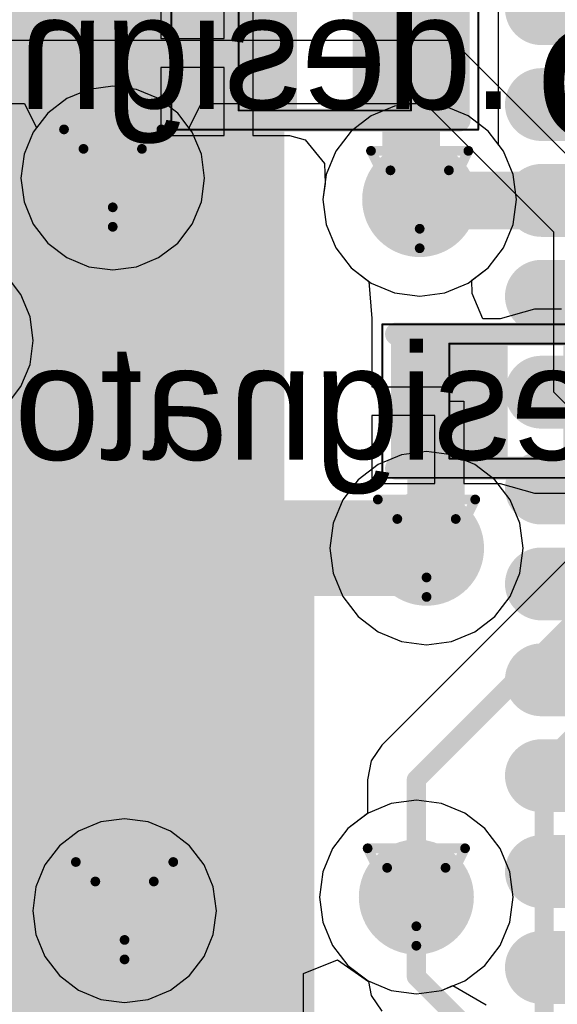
# Model space of a CAD drawing. Header units: millimetres. Extents: x 138 to 555, y 26 to 334.
# Tile 350 of 656: x 182.91 to 185.72, y 267.34 to 272.47. Entities that reach past the tile are written whole.
import ezdxf

# ---------------------------------------------------------------- set-up
doc = ezdxf.new("R2010")
doc.units = ezdxf.units.MM
for name, color, linetype in [('BottomLayer', 5, 'Continuous'), ('BottomOverlay', 54, 'Continuous'), ('BottomPaste', 16, 'Continuous'), ('BottomSolder', 6, 'Continuous'), ('DrillDrawing', 1, 'Continuous'), ('Mechanical21', 56, 'Continuous'), ('Mechanical30', 56, 'Continuous'), ('MidLayer1', 16, 'Continuous'), ('MidLayer2', 76, 'Continuous'), ('MidLayer3', 90, 'Continuous'), ('MidLayer4', 156, 'Continuous'), ('MultiLayer', 9, 'Continuous'), ('TopLayer', 1, 'Continuous'), ('TopPaste', 8, 'Continuous'), ('TopSolder', 216, 'Continuous'), ('ViaHoleLayer', 16, 'Continuous')]:
    doc.layers.add(name, color=color, linetype=linetype)

# ---------------------------------------------------------------- blocks, each defined once
blk = doc.blocks.new('ICC_QFN64_EPAD_9X9_P050_510')
at = {"layer": 'TopLayer', "const_width": 0.28}
for points in [[(-2.75, 4.66), (-2.75, 4.14)], [(-2.25, 4.66), (-2.25, 4.14)], [(-1.75, 4.66), (-1.75, 4.14)], [(-1.25, 4.66), (-1.25, 4.14)], [(-0.75, 4.66), (-0.75, 4.14)], [(-0.25, 4.66), (-0.25, 4.14)], [(0.25, 4.66), (0.25, 4.14)], [(0.75, 4.66), (0.75, 4.14)], [(1.25, 4.66), (1.25, 4.14)], [(1.75, 4.66), (1.75, 4.14)], [(2.25, 4.66), (2.25, 4.14)]]:
    blk.add_lwpolyline(points, dxfattribs=at)
at = {"layer": 'TopLayer', "const_width": 0.14}
for points in [[(-2.82, 4.14, 1), (-2.68, 4.14, 1)], [(-2.32, 4.14, 1), (-2.18, 4.14, 1)], [(-1.82, 4.14, 1), (-1.68, 4.14, 1)], [(-1.32, 4.14, 1), (-1.18, 4.14, 1)], [(-0.82, 4.14, 1), (-0.68, 4.14, 1)], [(-0.32, 4.14, 1), (-0.18, 4.14, 1)], [(0.18, 4.14, 1), (0.32, 4.14, 1)], [(0.68, 4.14, 1), (0.82, 4.14, 1)], [(1.18, 4.14, 1), (1.32, 4.14, 1)], [(1.68, 4.14, 1), (1.82, 4.14, 1)], [(2.18, 4.14, 1), (2.32, 4.14, 1)]]:
    blk.add_lwpolyline(points, format="xyb", close=True, dxfattribs=at)
at = {"layer": 'TopLayer'}
blk.add_solid([(-2.75, -2.75), (2.75, -2.75), (-2.75, 2.75), (2.75, 2.75)], dxfattribs=at)
at = {"layer": 'TopPaste', "const_width": 0.28}
for points in [[(-2.75, 4.66), (-2.75, 4.14)], [(-2.25, 4.66), (-2.25, 4.14)], [(-1.75, 4.66), (-1.75, 4.14)], [(-1.25, 4.66), (-1.25, 4.14)], [(-0.75, 4.66), (-0.75, 4.14)], [(-0.25, 4.66), (-0.25, 4.14)], [(0.25, 4.66), (0.25, 4.14)], [(0.75, 4.66), (0.75, 4.14)], [(1.25, 4.66), (1.25, 4.14)], [(1.75, 4.66), (1.75, 4.14)], [(2.25, 4.66), (2.25, 4.14)]]:
    blk.add_lwpolyline(points, dxfattribs=at)
at = {"layer": 'TopPaste', "const_width": 0.14}
for points in [[(-2.82, 4.14, 1), (-2.68, 4.14, 1)], [(-2.32, 4.14, 1), (-2.18, 4.14, 1)], [(-1.82, 4.14, 1), (-1.68, 4.14, 1)], [(-1.32, 4.14, 1), (-1.18, 4.14, 1)], [(-0.82, 4.14, 1), (-0.68, 4.14, 1)], [(-0.32, 4.14, 1), (-0.18, 4.14, 1)], [(0.18, 4.14, 1), (0.32, 4.14, 1)], [(0.68, 4.14, 1), (0.82, 4.14, 1)], [(1.18, 4.14, 1), (1.32, 4.14, 1)], [(1.68, 4.14, 1), (1.82, 4.14, 1)], [(2.18, 4.14, 1), (2.32, 4.14, 1)]]:
    blk.add_lwpolyline(points, format="xyb", close=True, dxfattribs=at)
at = {"layer": 'TopPaste'}
blk.add_solid([(-2.75, -2.75), (2.75, -2.75), (-2.75, 2.75), (2.75, 2.75)], dxfattribs=at)
at = {"layer": 'TopSolder', "const_width": 0.38}
for points in [[(-2.75, 4.66), (-2.75, 4.14)], [(-2.25, 4.66), (-2.25, 4.14)], [(-1.75, 4.66), (-1.75, 4.14)], [(-1.25, 4.66), (-1.25, 4.14)], [(-0.75, 4.66), (-0.75, 4.14)], [(-0.25, 4.66), (-0.25, 4.14)], [(0.25, 4.66), (0.25, 4.14)], [(0.75, 4.66), (0.75, 4.14)], [(1.25, 4.66), (1.25, 4.14)], [(1.75, 4.66), (1.75, 4.14)], [(2.25, 4.66), (2.25, 4.14)]]:
    blk.add_lwpolyline(points, dxfattribs=at)
at = {"layer": 'TopSolder', "const_width": 0.19}
for points in [[(-2.845, 4.14, 1), (-2.655, 4.14, 1)], [(-2.345, 4.14, 1), (-2.155, 4.14, 1)], [(-1.845, 4.14, 1), (-1.655, 4.14, 1)], [(-1.345, 4.14, 1), (-1.155, 4.14, 1)], [(-0.845, 4.14, 1), (-0.655, 4.14, 1)], [(-0.345, 4.14, 1), (-0.155, 4.14, 1)], [(0.155, 4.14, 1), (0.345, 4.14, 1)], [(0.655, 4.14, 1), (0.845, 4.14, 1)], [(1.155, 4.14, 1), (1.345, 4.14, 1)], [(1.655, 4.14, 1), (1.845, 4.14, 1)], [(2.155, 4.14, 1), (2.345, 4.14, 1)]]:
    blk.add_lwpolyline(points, format="xyb", close=True, dxfattribs=at)
at = {"layer": 'TopSolder'}
blk.add_solid([(-2.8, -2.8), (2.8, -2.8), (-2.8, 2.8), (2.8, 2.8)], dxfattribs=at)
blk = doc.blocks.new('C0402_B_887')
at = {"layer": 'BottomLayer'}
for points in [[(-0.705, 0.28), (-0.705, -0.28), (-0.195, 0.28), (-0.195, -0.28)], [(0.195, 0.28), (0.195, -0.28), (0.705, 0.28), (0.705, -0.28)]]:
    blk.add_solid(points, dxfattribs=at)
at = {"layer": 'BottomOverlay', "const_width": 0.12}
for points in [[(-0.725, 0.35), (0.725, 0.35)], [(-0.725, -0.35), (0.7, -0.35)]]:
    blk.add_lwpolyline(points, dxfattribs=at)
at = {"layer": 'BottomOverlay', "const_width": 0.06}
for points in [[(-0.755, 0.35, 1), (-0.695, 0.35, 1)], [(0.695, 0.35, 1), (0.755, 0.35, 1)], [(-0.755, -0.35, 1), (-0.695, -0.35, 1)], [(0.67, -0.35, 1), (0.73, -0.35, 1)]]:
    blk.add_lwpolyline(points, format="xyb", close=True, dxfattribs=at)
at = {"layer": 'BottomPaste'}
for points in [[(-0.705, 0.28), (-0.705, -0.28), (-0.195, 0.28), (-0.195, -0.28)], [(0.195, 0.28), (0.195, -0.28), (0.705, 0.28), (0.705, -0.28)]]:
    blk.add_solid(points, dxfattribs=at)
at = {"layer": 'BottomSolder'}
for points in [[(-0.755, 0.33), (-0.755, -0.33), (-0.145, 0.33), (-0.145, -0.33)], [(0.145, 0.33), (0.145, -0.33), (0.755, 0.33), (0.755, -0.33)]]:
    blk.add_solid(points, dxfattribs=at)
at = {"layer": 'Mechanical21', "const_width": 0.01}
for points in [[(-0.8, 0.4), (0.8, 0.4)], [(-0.8, -0.4), (-0.8, 0.4)], [(0.8, -0.4), (0.8, 0.4)], [(-0.8, -0.4), (0.8, -0.4)]]:
    blk.add_lwpolyline(points, dxfattribs=at)
at = {"layer": 'Mechanical21', "const_width": 0.005}
for points in [[(-0.8025, 0.4, 1), (-0.7975, 0.4, 1)], [(-0.8025, 0.4, 1), (-0.7975, 0.4, 1)], [(0.7975, 0.4, 1), (0.8025, 0.4, 1)], [(0.7975, 0.4, 1), (0.8025, 0.4, 1)], [(-0.8025, -0.4, 1), (-0.7975, -0.4, 1)], [(-0.8025, -0.4, 1), (-0.7975, -0.4, 1)], [(0.7975, -0.4, 1), (0.8025, -0.4, 1)], [(0.7975, -0.4, 1), (0.8025, -0.4, 1)]]:
    blk.add_lwpolyline(points, format="xyb", close=True, dxfattribs=at)
at = {"layer": 'Mechanical30', "const_width": 0.01}
for points in [[(-0.45, -0.3), (-0.45, 0.3)], [(-0.45, 0.3), (0.45, 0.3)], [(0.45, -0.3), (0.45, 0.3)], [(-0.45, -0.3), (0.45, -0.3)]]:
    blk.add_lwpolyline(points, dxfattribs=at)
at = {"layer": 'Mechanical30', "const_width": 0.005}
for points in [[(-0.4525, 0.3, 1), (-0.4475, 0.3, 1)], [(-0.4525, 0.3, 1), (-0.4475, 0.3, 1)], [(0.4475, 0.3, 1), (0.4525, 0.3, 1)], [(0.4475, 0.3, 1), (0.4525, 0.3, 1)], [(-0.4525, -0.3, 1), (-0.4475, -0.3, 1)], [(-0.4525, -0.3, 1), (-0.4475, -0.3, 1)], [(0.4475, -0.3, 1), (0.4525, -0.3, 1)], [(0.4475, -0.3, 1), (0.4525, -0.3, 1)]]:
    blk.add_lwpolyline(points, format="xyb", close=True, dxfattribs=at)
blk = doc.blocks.new('C0402_B_895')
at = {"layer": 'BottomLayer'}
for points in [[(-0.705, 0.28), (-0.705, -0.28), (-0.195, 0.28), (-0.195, -0.28)], [(0.195, 0.28), (0.195, -0.28), (0.705, 0.28), (0.705, -0.28)]]:
    blk.add_solid(points, dxfattribs=at)
at = {"layer": 'BottomOverlay', "const_width": 0.12}
for points in [[(-0.725, 0.35), (0.725, 0.35)], [(-0.725, -0.35), (0.7, -0.35)]]:
    blk.add_lwpolyline(points, dxfattribs=at)
at = {"layer": 'BottomOverlay', "const_width": 0.06}
for points in [[(-0.755, 0.35, 1), (-0.695, 0.35, 1)], [(0.695, 0.35, 1), (0.755, 0.35, 1)], [(-0.755, -0.35, 1), (-0.695, -0.35, 1)], [(0.67, -0.35, 1), (0.73, -0.35, 1)]]:
    blk.add_lwpolyline(points, format="xyb", close=True, dxfattribs=at)
at = {"layer": 'BottomPaste'}
for points in [[(-0.705, 0.28), (-0.705, -0.28), (-0.195, 0.28), (-0.195, -0.28)], [(0.195, 0.28), (0.195, -0.28), (0.705, 0.28), (0.705, -0.28)]]:
    blk.add_solid(points, dxfattribs=at)
at = {"layer": 'BottomSolder'}
for points in [[(-0.755, 0.33), (-0.755, -0.33), (-0.145, 0.33), (-0.145, -0.33)], [(0.145, 0.33), (0.145, -0.33), (0.755, 0.33), (0.755, -0.33)]]:
    blk.add_solid(points, dxfattribs=at)
at = {"layer": 'Mechanical21', "const_width": 0.01}
for points in [[(-0.8, 0.4), (0.8, 0.4)], [(-0.8, -0.4), (-0.8, 0.4)], [(0.8, -0.4), (0.8, 0.4)], [(-0.8, -0.4), (0.8, -0.4)]]:
    blk.add_lwpolyline(points, dxfattribs=at)
at = {"layer": 'Mechanical21', "const_width": 0.005}
for points in [[(-0.8025, 0.4, 1), (-0.7975, 0.4, 1)], [(-0.8025, 0.4, 1), (-0.7975, 0.4, 1)], [(0.7975, 0.4, 1), (0.8025, 0.4, 1)], [(0.7975, 0.4, 1), (0.8025, 0.4, 1)], [(-0.8025, -0.4, 1), (-0.7975, -0.4, 1)], [(-0.8025, -0.4, 1), (-0.7975, -0.4, 1)], [(0.7975, -0.4, 1), (0.8025, -0.4, 1)], [(0.7975, -0.4, 1), (0.8025, -0.4, 1)]]:
    blk.add_lwpolyline(points, format="xyb", close=True, dxfattribs=at)
at = {"layer": 'Mechanical30', "const_width": 0.01}
for points in [[(-0.45, -0.3), (-0.45, 0.3)], [(-0.45, 0.3), (0.45, 0.3)], [(0.45, -0.3), (0.45, 0.3)], [(-0.45, -0.3), (0.45, -0.3)]]:
    blk.add_lwpolyline(points, dxfattribs=at)
at = {"layer": 'Mechanical30', "const_width": 0.005}
for points in [[(-0.4525, 0.3, 1), (-0.4475, 0.3, 1)], [(-0.4525, 0.3, 1), (-0.4475, 0.3, 1)], [(0.4475, 0.3, 1), (0.4525, 0.3, 1)], [(0.4475, 0.3, 1), (0.4525, 0.3, 1)], [(-0.4525, -0.3, 1), (-0.4475, -0.3, 1)], [(-0.4525, -0.3, 1), (-0.4475, -0.3, 1)], [(0.4475, -0.3, 1), (0.4525, -0.3, 1)], [(0.4475, -0.3, 1), (0.4525, -0.3, 1)]]:
    blk.add_lwpolyline(points, format="xyb", close=True, dxfattribs=at)

msp = doc.modelspace()

# ---------------------------------------------------------------- linework, layer by layer
at = {"layer": 'BottomLayer'}
for p, q in [((185.4109, 271.8235), (185.4109, 272.7814)), ((183.6509, 272.7314), (183.6509, 272.3764)), ((183.9809, 272.3764), (183.9809, 272.7314)), ((184.1309, 272.7314), (184.1309, 272.3014)), ((183.6509, 272.3764), (183.9809, 272.3764)), ((184.1309, 272.3014), (184.1309, 271.8714)), ((183.9809, 272.2264), (183.6509, 272.2264)), ((183.6509, 272.2264), (183.6509, 271.8714)), ((183.9809, 271.8714), (183.9809, 272.2264)), ((183.6509, 271.8714), (183.9809, 271.8714)), ((184.1309, 271.8714), (184.3216, 271.8714)), ((184.3216, 271.8714), (184.4036, 271.8485)), ((184.4036, 271.8485), (184.504, 271.7258)), ((185.4373, 271.789), (185.4109, 271.8235)), ((185.4877, 271.6674), (185.4373, 271.789)), ((184.504, 271.7258), (184.5074, 271.6214)), ((185.5049, 271.5369), (185.4877, 271.6674)), ((184.5074, 271.6214), (184.4962, 271.5369)), ((184.4962, 271.5369), (184.5134, 271.4063)), ((185.4877, 271.4063), (185.5049, 271.5369)), ((184.5134, 271.4063), (184.5638, 271.2847)), ((185.4373, 271.2847), (185.4877, 271.4063)), ((184.5638, 271.2847), (184.6439, 271.1803)), ((185.3572, 271.1803), (185.4373, 271.2847)), ((184.6439, 271.1803), (184.7359, 271.1097)), ((185.273, 271.1157), (185.3572, 271.1803)), ((184.7359, 271.1097), (184.7502, 270.9167)), ((185.2748, 271.047), (185.273, 271.1157)), ((185.3296, 270.9157), (185.2748, 271.047)), ((185.6002, 270.9657), (185.4209, 270.9157)), ((185.7395, 270.9657), (185.6002, 270.9657)), ((184.7502, 270.9167), (184.7502, 270.9085)), ((184.7502, 270.9085), (184.7502, 270.8829)), ((185.4209, 270.9157), (185.3296, 270.9157)), ((184.7502, 270.8829), (184.7502, 270.5607)), ((184.7502, 270.5607), (185.1552, 270.5607)), ((185.1552, 270.5607), (185.1552, 270.4857)), ((185.1552, 270.4857), (185.2302, 270.4857)), ((185.2302, 270.4857), (185.2302, 270.0557)), ((185.0802, 270.4107), (184.7502, 270.4107)), ((184.7502, 270.4107), (184.7502, 270.0557)), ((185.0802, 270.0557), (185.0802, 270.4107)), ((184.7502, 270.0557), (185.0802, 270.0557)), ((185.2302, 270.0557), (185.4209, 270.0557)), ((185.4209, 270.0557), (185.6002, 270.0057)), ((185.6002, 270.0057), (185.8556, 270.0057)), ((185.9321, 269.8209), (184.803, 268.6918)), ((184.803, 268.6918), (184.7477, 268.6091)), ((184.7477, 268.6091), (184.7283, 268.5115)), ((184.7283, 268.5115), (184.7283, 268.3344)), ((184.7283, 268.3344), (184.6266, 268.2563)), ((184.6266, 268.2563), (184.5465, 268.1519)), ((184.5465, 268.1519), (184.4961, 268.0303)), ((184.4961, 268.0303), (184.4789, 267.8997)), ((184.4789, 267.8997), (184.4961, 267.7692)), ((184.4961, 267.7692), (184.5465, 267.6476)), ((184.5465, 267.6476), (184.6266, 267.5431)), ((184.6266, 267.5431), (184.7311, 267.463)), ((184.7311, 267.463), (184.8527, 267.4126)), ((185.1138, 267.4126), (185.1739, 267.4375)), ((185.1739, 267.4375), (185.3481, 267.3381)), ((184.8527, 267.4126), (184.9832, 267.3954)), ((184.9832, 267.3954), (185.1138, 267.4126))]:
    msp.add_line(p, q, dxfattribs=at)
for points, const_width in [([(183.3709, 273.0183), (184.0718, 272.3173)], 0.3), ([(184.0559, 272.3014), (184.0718, 272.3173)], 0.3), ([(184.9559, 271.5815), (184.9559, 272.3014)], 0.3), ([(184.9559, 271.5815), (185.0006, 271.5369)], 0.3), ([(185.0854, 270.4158), (185.1553, 270.4857)], 0.3), ([(185.0854, 269.7677), (185.0854, 270.4158)], 0.3), ([(185.0364, 269.7187), (185.0854, 269.7677)], 0.3), ([(184.9832, 268.5115), (186.3441, 269.8724)], 0.1), ([(185.65, 268.583), (186.5969, 269.53)], 0.1), ([(185.65, 267.0869), (185.65, 268.583)], 0.1), ([(184.9832, 267.8997), (184.9832, 268.5115)], 0.1)]:
    msp.add_lwpolyline(points, dxfattribs=dict(at, const_width=const_width))
for points, const_width in [([(183.9809, 272.3014, 1), (184.1309, 272.3014, 1)], 0.15), ([(183.9968, 272.3173, 1), (184.1468, 272.3173, 1)], 0.15), ([(183.9968, 272.3173, 1), (184.1468, 272.3173, 1)], 0.15), ([(184.8809, 272.3014, 1), (185.0309, 272.3014, 1)], 0.15), ([(183.2621, 271.6488, 1), (183.5371, 271.6488, 1)], 0.275), ([(184.8506, 271.5369, 1), (185.1506, 271.5369, 1)], 0.3), ([(184.8809, 271.5815, 1), (185.0309, 271.5815, 1)], 0.15), ([(184.8809, 271.5815, 1), (185.0309, 271.5815, 1)], 0.15), ([(184.9256, 271.5369, 1), (185.0756, 271.5369, 1)], 0.15), ([(185.0803, 270.4857, 1), (185.2303, 270.4857, 1)], 0.15), ([(185.0104, 270.4158, 1), (185.1604, 270.4158, 1)], 0.15), ([(185.0104, 270.4158, 1), (185.1604, 270.4158, 1)], 0.15), ([(184.8864, 269.7187, 1), (185.1864, 269.7187, 1)], 0.3), ([(185.0104, 269.7677, 1), (185.1604, 269.7677, 1)], 0.15), ([(185.0104, 269.7677, 1), (185.1604, 269.7677, 1)], 0.15), ([(184.9614, 269.7187, 1), (185.1114, 269.7187, 1)], 0.15), ([(185.625, 268.583, 1), (185.675, 268.583, 1)], 0.05), ([(185.625, 268.583, 1), (185.675, 268.583, 1)], 0.05), ([(184.9582, 268.5115, 1), (185.0082, 268.5115, 1)], 0.05), ([(184.9582, 268.5115, 1), (185.0082, 268.5115, 1)], 0.05), ([(184.8332, 267.8997, 1), (185.1332, 267.8997, 1)], 0.3), ([(183.3238, 267.8283, 1), (183.5988, 267.8283, 1)], 0.275), ([(184.9582, 267.8997, 1), (185.0082, 267.8997, 1)], 0.05)]:
    msp.add_lwpolyline(points, format="xyb", close=True, dxfattribs=dict(at, const_width=const_width))
at = {"layer": 'DrillDrawing', "const_width": 0.0508}
for points in [[(183.1456, 271.9028), (183.6536, 271.9028)], [(183.1456, 271.9028), (183.3996, 271.3948)], [(183.3996, 271.3948), (183.6536, 271.9028)], [(183.2472, 271.8012), (183.552, 271.8012)], [(183.2472, 271.8012), (183.3996, 271.4964)], [(183.3996, 271.4964), (183.552, 271.8012)], [(184.7466, 271.7909), (185.2546, 271.7909)], [(184.7466, 271.7909), (185.0006, 271.2829)], [(185.0006, 271.2829), (185.2546, 271.7909)], [(184.8482, 271.6893), (185.153, 271.6893)], [(184.8482, 271.6893), (185.0006, 271.3845)], [(185.0006, 271.3845), (185.153, 271.6893)], [(184.7824, 269.9727), (185.2904, 269.9727)], [(184.7824, 269.9727), (185.0364, 269.4647)], [(185.0364, 269.4647), (185.2904, 269.9727)], [(184.884, 269.8711), (185.1888, 269.8711)], [(184.884, 269.8711), (185.0364, 269.5663)], [(185.0364, 269.5663), (185.1888, 269.8711)], [(184.7292, 268.1537), (185.2372, 268.1537)], [(184.7292, 268.1537), (184.9832, 267.6457)], [(184.9832, 267.6457), (185.2372, 268.1537)], [(183.2073, 268.0823), (183.7153, 268.0823)], [(183.2073, 268.0823), (183.4613, 267.5743)], [(183.4613, 267.5743), (183.7153, 268.0823)], [(184.8308, 268.0521), (185.1356, 268.0521)], [(184.8308, 268.0521), (184.9832, 267.7473)], [(184.9832, 267.7473), (185.1356, 268.0521)], [(183.3089, 267.9807), (183.6137, 267.9807)], [(183.3089, 267.9807), (183.4613, 267.6759)], [(183.4613, 267.6759), (183.6137, 267.9807)]]:
    msp.add_lwpolyline(points, dxfattribs=at)
at = {"layer": 'DrillDrawing', "const_width": 0.0254}
for points in [[(183.1329, 271.9028, 1), (183.1583, 271.9028, 1)], [(183.1329, 271.9028, 1), (183.1583, 271.9028, 1)], [(183.6409, 271.9028, 1), (183.6663, 271.9028, 1)], [(183.6409, 271.9028, 1), (183.6663, 271.9028, 1)], [(183.2345, 271.8012, 1), (183.2599, 271.8012, 1)], [(183.2345, 271.8012, 1), (183.2599, 271.8012, 1)], [(183.5393, 271.8012, 1), (183.5647, 271.8012, 1)], [(183.5393, 271.8012, 1), (183.5647, 271.8012, 1)], [(184.7339, 271.7909, 1), (184.7593, 271.7909, 1)], [(184.7339, 271.7909, 1), (184.7593, 271.7909, 1)], [(185.2419, 271.7909, 1), (185.2673, 271.7909, 1)], [(185.2419, 271.7909, 1), (185.2673, 271.7909, 1)], [(184.8355, 271.6893, 1), (184.8609, 271.6893, 1)], [(184.8355, 271.6893, 1), (184.8609, 271.6893, 1)], [(185.1403, 271.6893, 1), (185.1657, 271.6893, 1)], [(185.1403, 271.6893, 1), (185.1657, 271.6893, 1)], [(183.3869, 271.4964, 1), (183.4123, 271.4964, 1)], [(183.3869, 271.4964, 1), (183.4123, 271.4964, 1)], [(183.3869, 271.3948, 1), (183.4123, 271.3948, 1)], [(183.3869, 271.3948, 1), (183.4123, 271.3948, 1)], [(184.9879, 271.3845, 1), (185.0133, 271.3845, 1)], [(184.9879, 271.3845, 1), (185.0133, 271.3845, 1)], [(184.9879, 271.2829, 1), (185.0133, 271.2829, 1)], [(184.9879, 271.2829, 1), (185.0133, 271.2829, 1)], [(184.7697, 269.9727, 1), (184.7951, 269.9727, 1)], [(184.7697, 269.9727, 1), (184.7951, 269.9727, 1)], [(185.2777, 269.9727, 1), (185.3031, 269.9727, 1)], [(185.2777, 269.9727, 1), (185.3031, 269.9727, 1)], [(184.8713, 269.8711, 1), (184.8967, 269.8711, 1)], [(184.8713, 269.8711, 1), (184.8967, 269.8711, 1)], [(185.1761, 269.8711, 1), (185.2015, 269.8711, 1)], [(185.1761, 269.8711, 1), (185.2015, 269.8711, 1)], [(185.0237, 269.5663, 1), (185.0491, 269.5663, 1)], [(185.0237, 269.5663, 1), (185.0491, 269.5663, 1)], [(185.0237, 269.4647, 1), (185.0491, 269.4647, 1)], [(185.0237, 269.4647, 1), (185.0491, 269.4647, 1)], [(184.7165, 268.1537, 1), (184.7419, 268.1537, 1)], [(184.7165, 268.1537, 1), (184.7419, 268.1537, 1)], [(185.2245, 268.1537, 1), (185.2499, 268.1537, 1)], [(185.2245, 268.1537, 1), (185.2499, 268.1537, 1)], [(183.1946, 268.0823, 1), (183.22, 268.0823, 1)], [(183.1946, 268.0823, 1), (183.22, 268.0823, 1)], [(183.7026, 268.0823, 1), (183.728, 268.0823, 1)], [(183.7026, 268.0823, 1), (183.728, 268.0823, 1)], [(184.8181, 268.0521, 1), (184.8435, 268.0521, 1)], [(184.8181, 268.0521, 1), (184.8435, 268.0521, 1)], [(185.1229, 268.0521, 1), (185.1483, 268.0521, 1)], [(185.1229, 268.0521, 1), (185.1483, 268.0521, 1)], [(183.2962, 267.9807, 1), (183.3216, 267.9807, 1)], [(183.2962, 267.9807, 1), (183.3216, 267.9807, 1)], [(183.601, 267.9807, 1), (183.6264, 267.9807, 1)], [(183.601, 267.9807, 1), (183.6264, 267.9807, 1)], [(184.9705, 267.7473, 1), (184.9959, 267.7473, 1)], [(184.9705, 267.7473, 1), (184.9959, 267.7473, 1)], [(183.4486, 267.6759, 1), (183.474, 267.6759, 1)], [(183.4486, 267.6759, 1), (183.474, 267.6759, 1)], [(184.9705, 267.6457, 1), (184.9959, 267.6457, 1)], [(184.9705, 267.6457, 1), (184.9959, 267.6457, 1)], [(183.4486, 267.5743, 1), (183.474, 267.5743, 1)], [(183.4486, 267.5743, 1), (183.474, 267.5743, 1)]]:
    msp.add_lwpolyline(points, format="xyb", close=True, dxfattribs=at)
at = {"layer": 'MidLayer1'}
for p, q in [((185.1716, 272.3661), (182.7364, 272.3661)), ((185.9915, 271.5462), (185.1716, 272.3661)), ((182.6235, 272.0376), (182.9392, 272.0376)), ((182.9392, 272.0376), (183.0018, 271.9106)), ((183.7975, 271.9106), (183.8601, 272.0376)), ((183.8601, 272.0376), (185.0285, 272.0376)), ((185.0285, 272.0376), (185.6977, 271.3684)), ((182.9847, 271.8883), (182.9369, 271.7728)), ((183.0018, 271.9106), (182.9847, 271.8883)), ((183.8146, 271.8883), (183.7975, 271.9106)), ((183.8624, 271.7728), (183.8146, 271.8883)), ((182.9369, 271.7728), (182.9205, 271.6488)), ((183.8787, 271.6488), (183.8624, 271.7728)), ((182.9205, 271.6488), (182.9369, 271.5248)), ((183.8624, 271.5248), (183.8787, 271.6488)), ((182.9369, 271.5248), (182.9847, 271.4092)), ((183.8146, 271.4092), (183.8624, 271.5248)), ((182.9847, 271.4092), (183.0609, 271.31)), ((183.7384, 271.31), (183.8146, 271.4092)), ((185.6977, 271.3684), (185.6977, 270.5344)), ((183.0609, 271.31), (183.1601, 271.2339)), ((183.6392, 271.2339), (183.7384, 271.31)), ((183.1601, 271.2339), (183.2756, 271.186)), ((183.5236, 271.186), (183.6392, 271.2339)), ((183.2756, 271.186), (183.3996, 271.1697)), ((183.3996, 271.1697), (183.5236, 271.186)), ((182.9211, 271.0411), (182.8449, 271.1403)), ((182.9689, 270.9255), (182.9211, 271.0411)), ((182.9852, 270.8015), (182.9689, 270.9255)), ((182.9689, 270.6775), (182.9852, 270.8015)), ((182.9211, 270.562), (182.9689, 270.6775)), ((182.8449, 270.4627), (182.9211, 270.562)), ((185.6977, 270.5344), (186.4447, 269.7875)), ((184.9059, 270.2058), (184.7843, 270.1554)), ((185.0364, 270.223), (184.9059, 270.2058)), ((185.167, 270.2058), (185.0364, 270.223)), ((185.2886, 270.1554), (185.167, 270.2058)), ((184.7843, 270.1554), (184.6798, 270.0753)), ((185.393, 270.0753), (185.2886, 270.1554)), ((184.6798, 270.0753), (184.5997, 269.9709)), ((185.4732, 269.9709), (185.393, 270.0753)), ((184.5997, 269.9709), (184.5493, 269.8492)), ((185.5236, 269.8492), (185.4732, 269.9709)), ((184.5493, 269.8492), (184.5321, 269.7187)), ((185.5408, 269.7187), (185.5236, 269.8492)), ((184.5321, 269.7187), (184.5493, 269.5882)), ((185.5236, 269.5882), (185.5408, 269.7187)), ((184.5493, 269.5882), (184.5997, 269.4665)), ((185.4732, 269.4665), (185.5236, 269.5882)), ((184.5997, 269.4665), (184.6798, 269.3621)), ((185.393, 269.3621), (185.4732, 269.4665)), ((184.6798, 269.3621), (184.7843, 269.282)), ((185.2886, 269.282), (185.393, 269.3621)), ((184.7843, 269.282), (184.9059, 269.2316)), ((185.167, 269.2316), (185.2886, 269.282)), ((184.9059, 269.2316), (185.0364, 269.2144)), ((185.0364, 269.2144), (185.167, 269.2316)), ((184.9832, 268.4041), (184.8527, 268.3869)), ((185.1138, 268.3869), (184.9832, 268.4041)), ((184.8527, 268.3869), (184.7311, 268.3365)), ((185.2354, 268.3365), (185.1138, 268.3869)), ((183.3373, 268.2911), (183.2217, 268.2433)), ((183.4613, 268.3074), (183.3373, 268.2911)), ((183.5853, 268.2911), (183.4613, 268.3074)), ((183.7008, 268.2433), (183.5853, 268.2911)), ((184.7311, 268.3365), (184.6266, 268.2563)), ((185.3398, 268.2563), (185.2354, 268.3365)), ((183.2217, 268.2433), (183.1225, 268.1671)), ((183.8, 268.1671), (183.7008, 268.2433)), ((184.6266, 268.2563), (184.5465, 268.1519)), ((185.42, 268.1519), (185.3398, 268.2563)), ((183.1225, 268.1671), (183.0463, 268.0679)), ((183.8762, 268.0679), (183.8, 268.1671)), ((184.5465, 268.1519), (184.4961, 268.0303)), ((185.4704, 268.0303), (185.42, 268.1519)), ((183.0463, 268.0679), (182.9985, 267.9523)), ((183.924, 267.9523), (183.8762, 268.0679)), ((184.4961, 268.0303), (184.4789, 267.8997)), ((185.4875, 267.8997), (185.4704, 268.0303)), ((182.9985, 267.9523), (182.9822, 267.8283)), ((183.9404, 267.8283), (183.924, 267.9523)), ((184.4789, 267.8997), (184.4961, 267.7692)), ((185.4704, 267.7692), (185.4875, 267.8997)), ((182.9822, 267.8283), (182.9985, 267.7043)), ((183.924, 267.7043), (183.9404, 267.8283)), ((184.4961, 267.7692), (184.5465, 267.6476)), ((185.42, 267.6476), (185.4704, 267.7692)), ((182.9985, 267.7043), (183.0463, 267.5888)), ((183.8762, 267.5888), (183.924, 267.7043)), ((184.5465, 267.6476), (184.6266, 267.5431)), ((185.3398, 267.5431), (185.42, 267.6476)), ((183.0463, 267.5888), (183.1225, 267.4896)), ((183.8, 267.4896), (183.8762, 267.5888)), ((184.6266, 267.5431), (184.7311, 267.463)), ((185.2354, 267.463), (185.3398, 267.5431)), ((183.1225, 267.4896), (183.2217, 267.4134)), ((183.7008, 267.4134), (183.8, 267.4896)), ((183.2217, 267.4134), (183.3373, 267.3656)), ((183.5853, 267.3656), (183.7008, 267.4134)), ((184.7311, 267.463), (184.8527, 267.4126)), ((185.1138, 267.4126), (185.2354, 267.463)), ((183.3373, 267.3656), (183.4613, 267.3492)), ((183.4613, 267.3492), (183.5853, 267.3656)), ((184.8527, 267.4126), (184.9832, 267.3954)), ((184.9832, 267.3954), (185.1138, 267.4126))]:
    msp.add_line(p, q, dxfattribs=at)
for points, const_width in [([(183.2621, 271.6488, 1), (183.5371, 271.6488, 1)], 0.275), ([(184.8506, 271.5369, 1), (185.1506, 271.5369, 1)], 0.3), ([(184.8864, 269.7187, 1), (185.1864, 269.7187, 1)], 0.3), ([(184.8332, 267.8997, 1), (185.1332, 267.8997, 1)], 0.3), ([(183.3238, 267.8283, 1), (183.5988, 267.8283, 1)], 0.275)]:
    msp.add_lwpolyline(points, format="xyb", close=True, dxfattribs=dict(at, const_width=const_width))
at = {"layer": 'MidLayer2'}
for p, q in [((185.0006, 272.0412), (184.87, 272.024)), ((185.1311, 272.024), (185.0006, 272.0412)), ((184.87, 272.024), (184.7484, 271.9736)), ((185.2527, 271.9736), (185.1311, 272.024)), ((184.7484, 271.9736), (184.6439, 271.8935)), ((185.3572, 271.8935), (185.2527, 271.9736)), ((184.6439, 271.8935), (184.5638, 271.789)), ((185.4373, 271.789), (185.3572, 271.8935)), ((184.5638, 271.789), (184.5134, 271.6674)), ((185.4877, 271.6674), (185.4373, 271.789)), ((184.5134, 271.6674), (184.4962, 271.5369)), ((185.5049, 271.5369), (185.4877, 271.6674)), ((184.4962, 271.5369), (184.5134, 271.4063)), ((185.4877, 271.4063), (185.5049, 271.5369)), ((184.5134, 271.4063), (184.5638, 271.2847)), ((185.4373, 271.2847), (185.4877, 271.4063)), ((184.5638, 271.2847), (184.6439, 271.1803)), ((185.3572, 271.1803), (185.4373, 271.2847)), ((184.6439, 271.1803), (184.7484, 271.1001)), ((185.2527, 271.1001), (185.3572, 271.1803)), ((184.7484, 271.1001), (184.87, 271.0497)), ((185.1311, 271.0497), (185.2527, 271.1001)), ((184.87, 271.0497), (185.0006, 271.0325)), ((185.0006, 271.0325), (185.1311, 271.0497)), ((184.9832, 268.4041), (184.8527, 268.3869)), ((185.1138, 268.3869), (184.9832, 268.4041)), ((184.8527, 268.3869), (184.7311, 268.3365)), ((185.2354, 268.3365), (185.1138, 268.3869)), ((184.7311, 268.3365), (184.6266, 268.2563)), ((185.3398, 268.2563), (185.2354, 268.3365)), ((184.6266, 268.2563), (184.5465, 268.1519)), ((185.42, 268.1519), (185.3398, 268.2563)), ((184.5465, 268.1519), (184.4961, 268.0303)), ((185.4704, 268.0303), (185.42, 268.1519)), ((184.4961, 268.0303), (184.4789, 267.8997)), ((185.4875, 267.8997), (185.4704, 268.0303)), ((184.4789, 267.8997), (184.4961, 267.7692)), ((185.4704, 267.7692), (185.4875, 267.8997)), ((184.4961, 267.7692), (184.5465, 267.6476)), ((185.42, 267.6476), (185.4704, 267.7692)), ((184.5465, 267.6476), (184.6266, 267.5431)), ((185.3398, 267.5431), (185.42, 267.6476)), ((184.6266, 267.5431), (184.7311, 267.463)), ((185.2354, 267.463), (185.3398, 267.5431)), ((184.7311, 267.463), (184.8527, 267.4126)), ((185.1138, 267.4126), (185.2354, 267.463)), ((184.8527, 267.4126), (184.9832, 267.3954)), ((184.9832, 267.3954), (185.1138, 267.4126))]:
    msp.add_line(p, q, dxfattribs=at)
for points, const_width in [([(183.2621, 271.6488, 1), (183.5371, 271.6488, 1)], 0.275), ([(184.8506, 271.5369, 1), (185.1506, 271.5369, 1)], 0.3), ([(184.8864, 269.7187, 1), (185.1864, 269.7187, 1)], 0.3), ([(184.8332, 267.8997, 1), (185.1332, 267.8997, 1)], 0.3), ([(183.3238, 267.8283, 1), (183.5988, 267.8283, 1)], 0.275)]:
    msp.add_lwpolyline(points, format="xyb", close=True, dxfattribs=dict(at, const_width=const_width))
at = {"layer": 'MidLayer3'}
for p, q in [((185.0006, 272.0412), (184.87, 272.024)), ((185.1311, 272.024), (185.0006, 272.0412)), ((184.87, 272.024), (184.7484, 271.9736)), ((185.2527, 271.9736), (185.1311, 272.024)), ((184.7484, 271.9736), (184.6439, 271.8935)), ((185.3572, 271.8935), (185.2527, 271.9736)), ((184.6439, 271.8935), (184.5638, 271.789)), ((185.4373, 271.789), (185.3572, 271.8935)), ((184.5638, 271.789), (184.5134, 271.6674)), ((185.4877, 271.6674), (185.4373, 271.789)), ((184.5134, 271.6674), (184.4962, 271.5369)), ((185.5049, 271.5369), (185.4877, 271.6674)), ((184.4962, 271.5369), (184.5134, 271.4063)), ((185.4877, 271.4063), (185.5049, 271.5369)), ((184.5134, 271.4063), (184.5638, 271.2847)), ((185.4373, 271.2847), (185.4877, 271.4063)), ((184.5638, 271.2847), (184.6439, 271.1803)), ((185.3572, 271.1803), (185.4373, 271.2847)), ((184.6439, 271.1803), (184.7484, 271.1001)), ((185.2527, 271.1001), (185.3572, 271.1803)), ((184.7484, 271.1001), (184.87, 271.0497)), ((185.1311, 271.0497), (185.2527, 271.1001)), ((184.87, 271.0497), (185.0006, 271.0325)), ((185.0006, 271.0325), (185.1311, 271.0497)), ((184.9832, 268.4041), (184.8527, 268.3869)), ((185.1138, 268.3869), (184.9832, 268.4041)), ((184.8527, 268.3869), (184.7311, 268.3365)), ((185.2354, 268.3365), (185.1138, 268.3869)), ((184.7311, 268.3365), (184.6266, 268.2563)), ((185.3398, 268.2563), (185.2354, 268.3365)), ((184.6266, 268.2563), (184.5465, 268.1519)), ((185.42, 268.1519), (185.3398, 268.2563)), ((184.5465, 268.1519), (184.4961, 268.0303)), ((185.4704, 268.0303), (185.42, 268.1519)), ((184.4961, 268.0303), (184.4789, 267.8997)), ((185.4875, 267.8997), (185.4704, 268.0303)), ((184.4789, 267.8997), (184.4961, 267.7692)), ((185.4704, 267.7692), (185.4875, 267.8997)), ((184.4961, 267.7692), (184.5465, 267.6476)), ((185.42, 267.6476), (185.4704, 267.7692)), ((184.5465, 267.6476), (184.6266, 267.5431)), ((185.3398, 267.5431), (185.42, 267.6476)), ((184.6266, 267.5431), (184.7311, 267.463)), ((185.2354, 267.463), (185.3398, 267.5431)), ((184.7311, 267.463), (184.8527, 267.4126)), ((185.1138, 267.4126), (185.2354, 267.463)), ((184.8527, 267.4126), (184.9832, 267.3954)), ((184.9832, 267.3954), (185.1138, 267.4126))]:
    msp.add_line(p, q, dxfattribs=at)
for points, const_width in [([(183.2621, 271.6488, 1), (183.5371, 271.6488, 1)], 0.275), ([(184.8506, 271.5369, 1), (185.1506, 271.5369, 1)], 0.3), ([(184.8864, 269.7187, 1), (185.1864, 269.7187, 1)], 0.3), ([(184.8332, 267.8997, 1), (185.1332, 267.8997, 1)], 0.3), ([(183.3238, 267.8283, 1), (183.5988, 267.8283, 1)], 0.275)]:
    msp.add_lwpolyline(points, format="xyb", close=True, dxfattribs=dict(at, const_width=const_width))
at = {"layer": 'MidLayer4'}
for p, q in [((183.2756, 272.1116), (183.1601, 272.0637)), ((183.3996, 272.1279), (183.2756, 272.1116)), ((183.5236, 272.1116), (183.3996, 272.1279)), ((183.6392, 272.0637), (183.5236, 272.1116)), ((183.1601, 272.0637), (183.0609, 271.9876)), ((183.7384, 271.9876), (183.6392, 272.0637)), ((185.0006, 272.0412), (184.87, 272.024)), ((185.1311, 272.024), (185.0006, 272.0412)), ((183.0609, 271.9876), (182.9847, 271.8883)), ((183.8146, 271.8883), (183.7384, 271.9876)), ((184.87, 272.024), (184.7484, 271.9736)), ((185.2527, 271.9736), (185.1311, 272.024)), ((184.7484, 271.9736), (184.6439, 271.8935)), ((185.3572, 271.8935), (185.2527, 271.9736)), ((182.9847, 271.8883), (182.9369, 271.7728)), ((183.8624, 271.7728), (183.8146, 271.8883)), ((184.6439, 271.8935), (184.5638, 271.789)), ((185.4373, 271.789), (185.3572, 271.8935)), ((184.5638, 271.789), (184.5134, 271.6674)), ((185.4877, 271.6674), (185.4373, 271.789)), ((182.9369, 271.7728), (182.9205, 271.6488)), ((183.8787, 271.6488), (183.8624, 271.7728)), ((182.9205, 271.6488), (182.9369, 271.5248)), ((183.8624, 271.5248), (183.8787, 271.6488)), ((184.5134, 271.6674), (184.4962, 271.5369)), ((185.5049, 271.5369), (185.4877, 271.6674)), ((182.9369, 271.5248), (182.9847, 271.4092)), ((183.8146, 271.4092), (183.8624, 271.5248)), ((184.4962, 271.5369), (184.5134, 271.4063)), ((185.4877, 271.4063), (185.5049, 271.5369)), ((182.9847, 271.4092), (183.0609, 271.31)), ((183.7384, 271.31), (183.8146, 271.4092)), ((184.5134, 271.4063), (184.5638, 271.2847)), ((185.4373, 271.2847), (185.4877, 271.4063)), ((183.0609, 271.31), (183.1601, 271.2339)), ((183.6392, 271.2339), (183.7384, 271.31)), ((184.5638, 271.2847), (184.6439, 271.1803)), ((185.3572, 271.1803), (185.4373, 271.2847)), ((183.1601, 271.2339), (183.2756, 271.186)), ((183.5236, 271.186), (183.6392, 271.2339)), ((183.2756, 271.186), (183.3996, 271.1697)), ((183.3996, 271.1697), (183.5236, 271.186)), ((184.6439, 271.1803), (184.7484, 271.1001)), ((185.2527, 271.1001), (185.3572, 271.1803)), ((182.9211, 271.0411), (182.8449, 271.1403)), ((184.7484, 271.1001), (184.87, 271.0497)), ((185.1311, 271.0497), (185.2527, 271.1001)), ((182.9689, 270.9255), (182.9211, 271.0411)), ((184.87, 271.0497), (185.0006, 271.0325)), ((185.0006, 271.0325), (185.1311, 271.0497)), ((182.9852, 270.8015), (182.9689, 270.9255)), ((182.9689, 270.6775), (182.9852, 270.8015)), ((182.9211, 270.562), (182.9689, 270.6775)), ((182.8449, 270.4627), (182.9211, 270.562)), ((184.9059, 270.2058), (184.7843, 270.1554)), ((185.0364, 270.223), (184.9059, 270.2058)), ((185.167, 270.2058), (185.0364, 270.223)), ((185.2886, 270.1554), (185.167, 270.2058)), ((184.7843, 270.1554), (184.6798, 270.0753)), ((185.393, 270.0753), (185.2886, 270.1554)), ((184.6798, 270.0753), (184.5997, 269.9709)), ((185.4732, 269.9709), (185.393, 270.0753)), ((184.5997, 269.9709), (184.5493, 269.8492)), ((185.5236, 269.8492), (185.4732, 269.9709)), ((184.5493, 269.8492), (184.5321, 269.7187)), ((185.5408, 269.7187), (185.5236, 269.8492)), ((184.5321, 269.7187), (184.5493, 269.5882)), ((185.5236, 269.5882), (185.5408, 269.7187)), ((184.5493, 269.5882), (184.5997, 269.4665)), ((185.4732, 269.4665), (185.5236, 269.5882)), ((184.5997, 269.4665), (184.6798, 269.3621)), ((185.393, 269.3621), (185.4732, 269.4665)), ((184.6798, 269.3621), (184.7843, 269.282)), ((185.2886, 269.282), (185.393, 269.3621)), ((184.7843, 269.282), (184.9059, 269.2316)), ((185.167, 269.2316), (185.2886, 269.282)), ((184.9059, 269.2316), (185.0364, 269.2144)), ((185.0364, 269.2144), (185.167, 269.2316)), ((184.9832, 268.4041), (184.8527, 268.3869)), ((185.1138, 268.3869), (184.9832, 268.4041)), ((184.8527, 268.3869), (184.7311, 268.3365)), ((185.2354, 268.3365), (185.1138, 268.3869)), ((183.3373, 268.2911), (183.2217, 268.2433)), ((183.4613, 268.3074), (183.3373, 268.2911)), ((183.5853, 268.2911), (183.4613, 268.3074)), ((183.7008, 268.2433), (183.5853, 268.2911)), ((184.7311, 268.3365), (184.6266, 268.2563)), ((185.3398, 268.2563), (185.2354, 268.3365)), ((183.2217, 268.2433), (183.1225, 268.1671)), ((183.8, 268.1671), (183.7008, 268.2433)), ((184.6266, 268.2563), (184.5465, 268.1519)), ((185.42, 268.1519), (185.3398, 268.2563)), ((183.1225, 268.1671), (183.0463, 268.0679)), ((183.8762, 268.0679), (183.8, 268.1671)), ((184.5465, 268.1519), (184.4961, 268.0303)), ((185.4704, 268.0303), (185.42, 268.1519)), ((183.0463, 268.0679), (182.9985, 267.9523)), ((183.924, 267.9523), (183.8762, 268.0679)), ((184.4961, 268.0303), (184.4789, 267.8997)), ((185.4875, 267.8997), (185.4704, 268.0303)), ((182.9985, 267.9523), (182.9822, 267.8283)), ((183.9404, 267.8283), (183.924, 267.9523)), ((184.4789, 267.8997), (184.4961, 267.7692)), ((185.4704, 267.7692), (185.4875, 267.8997)), ((182.9822, 267.8283), (182.9985, 267.7043)), ((183.924, 267.7043), (183.9404, 267.8283)), ((184.4961, 267.7692), (184.5465, 267.6476)), ((185.42, 267.6476), (185.4704, 267.7692)), ((182.9985, 267.7043), (183.0463, 267.5888)), ((183.8762, 267.5888), (183.924, 267.7043)), ((184.5465, 267.6476), (184.6266, 267.5431)), ((185.3398, 267.5431), (185.42, 267.6476)), ((183.0463, 267.5888), (183.1225, 267.4896)), ((183.8, 267.4896), (183.8762, 267.5888)), ((184.6266, 267.5431), (184.7311, 267.463)), ((185.2354, 267.463), (185.3398, 267.5431)), ((183.1225, 267.4896), (183.2217, 267.4134)), ((183.7008, 267.4134), (183.8, 267.4896)), ((183.2217, 267.4134), (183.3373, 267.3656)), ((183.5853, 267.3656), (183.7008, 267.4134)), ((184.7311, 267.463), (184.8527, 267.4126)), ((185.1138, 267.4126), (185.2354, 267.463)), ((183.3373, 267.3656), (183.4613, 267.3492)), ((183.4613, 267.3492), (183.5853, 267.3656)), ((184.8527, 267.4126), (184.9832, 267.3954)), ((184.9832, 267.3954), (185.1138, 267.4126))]:
    msp.add_line(p, q, dxfattribs=at)
for points, const_width in [([(183.2621, 271.6488, 1), (183.5371, 271.6488, 1)], 0.275), ([(184.8506, 271.5369, 1), (185.1506, 271.5369, 1)], 0.3), ([(184.8864, 269.7187, 1), (185.1864, 269.7187, 1)], 0.3), ([(184.8332, 267.8997, 1), (185.1332, 267.8997, 1)], 0.3), ([(183.3238, 267.8283, 1), (183.5988, 267.8283, 1)], 0.275)]:
    msp.add_lwpolyline(points, format="xyb", close=True, dxfattribs=dict(at, const_width=const_width))
at = {"layer": 'MultiLayer'}
for points, const_width in [([(183.2621, 271.6488, 1), (183.5371, 271.6488, 1)], 0.275), ([(184.8506, 271.5369, 1), (185.1506, 271.5369, 1)], 0.3), ([(184.8864, 269.7187, 1), (185.1864, 269.7187, 1)], 0.3), ([(184.8332, 267.8997, 1), (185.1332, 267.8997, 1)], 0.3), ([(183.3238, 267.8283, 1), (183.5988, 267.8283, 1)], 0.275)]:
    msp.add_lwpolyline(points, format="xyb", close=True, dxfattribs=dict(at, const_width=const_width))
at = {"layer": 'TopLayer'}
for p, q in [((184.3955, 267.5013), (184.5725, 267.5713)), ((184.5725, 267.5713), (184.7334, 267.459)), ((184.3955, 266.8824), (184.3955, 267.5013)), ((184.7334, 267.459), (184.7477, 267.3869)), ((184.7477, 267.3869), (184.803, 267.3042))]:
    msp.add_line(p, q, dxfattribs=at)
for points, const_width in [([(183.3705, 269.7443), (183.3705, 273.0183)], 0.5), ([(185.0006, 271.5369), (185.005, 271.5324)], 0.3), ([(185.005, 271.5324), (185.8955, 271.5324)], 0.3), ([(181.5592, 269.7187), (183.3961, 269.7187)], 0.5), ([(183.3961, 269.7187), (184.2858, 269.7187)], 0.5), ([(184.2858, 269.7187), (185.0364, 269.7187)], 0.5), ([(183.3705, 269.7443), (183.3961, 269.7187)], 0.3), ([(184.2858, 269.7187), (184.3008, 269.7036)], 0.3), ([(184.3008, 266.9794), (184.3008, 269.7036)], 0.3), ([(184.9832, 267.4845), (184.9832, 267.8997)], 0.1), ([(184.9832, 267.4845), (185.4353, 267.0324)], 0.1)]:
    msp.add_lwpolyline(points, dxfattribs=dict(at, const_width=const_width))
for points, const_width in [([(183.2621, 271.6488, 1), (183.5371, 271.6488, 1)], 0.275), ([(184.8506, 271.5369, 1), (185.1506, 271.5369, 1)], 0.3), ([(184.9256, 271.5369, 1), (185.0756, 271.5369, 1)], 0.15), ([(184.93, 271.5324, 1), (185.08, 271.5324, 1)], 0.15), ([(184.93, 271.5324, 1), (185.08, 271.5324, 1)], 0.15), ([(183.2455, 269.7443, 1), (183.4955, 269.7443, 1)], 0.25), ([(184.8864, 269.7187, 1), (185.1864, 269.7187, 1)], 0.3), ([(183.2711, 269.7187, 1), (183.5211, 269.7187, 1)], 0.25), ([(183.2711, 269.7187, 1), (183.5211, 269.7187, 1)], 0.25), ([(184.1608, 269.7187, 1), (184.4108, 269.7187, 1)], 0.25), ([(184.1608, 269.7187, 1), (184.4108, 269.7187, 1)], 0.25), ([(184.9114, 269.7187, 1), (185.1614, 269.7187, 1)], 0.25), ([(183.2955, 269.7443, 1), (183.4455, 269.7443, 1)], 0.15), ([(183.3211, 269.7187, 1), (183.4711, 269.7187, 1)], 0.15), ([(184.2108, 269.7187, 1), (184.3608, 269.7187, 1)], 0.15), ([(184.2258, 269.7036, 1), (184.3758, 269.7036, 1)], 0.15), ([(184.2258, 269.7036, 1), (184.3758, 269.7036, 1)], 0.15), ([(184.8332, 267.8997, 1), (185.1332, 267.8997, 1)], 0.3), ([(183.3238, 267.8283, 1), (183.5988, 267.8283, 1)], 0.275), ([(184.9582, 267.8997, 1), (185.0082, 267.8997, 1)], 0.05), ([(184.9582, 267.4845, 1), (185.0082, 267.4845, 1)], 0.05), ([(184.9582, 267.4845, 1), (185.0082, 267.4845, 1)], 0.05)]:
    msp.add_lwpolyline(points, format="xyb", close=True, dxfattribs=dict(at, const_width=const_width))
at = {"layer": 'ViaHoleLayer', "const_width": 0.15}
for points in [[(183.3246, 271.6488, 1), (183.4746, 271.6488, 1)], [(184.9256, 271.5369, 1), (185.0756, 271.5369, 1)], [(184.9614, 269.7187, 1), (185.1114, 269.7187, 1)], [(184.9082, 267.8997, 1), (185.0582, 267.8997, 1)], [(183.3863, 267.8283, 1), (183.5363, 267.8283, 1)]]:
    msp.add_lwpolyline(points, format="xyb", close=True, dxfattribs=at)

# ---------------------------------------------------------------- block references
for name, p, rotation in [('ICC_QFN64_EPAD_9X9_P050_510', (181.4955, 269.7824), 270), ('C0402_B_887', (184.5059, 272.3014), 360), ('C0402_B_895', (185.6052, 270.4857), 360)]:
    msp.add_blockref(name, p, dxfattribs=dict(rotation=rotation))

# ---------------------------------------------------------------- texts
at = {"layer": 'BottomOverlay', "text_generation_flag": 2}
msp.add_text('C126', height=0.9, dxfattribs=at).set_placement((188.4706, 271.8563))
at = {"layer": 'Mechanical30', "text_generation_flag": 2}
for p in [(185.4962, 272.0086), (186.5884, 270.1798)]:
    msp.add_text('.designator', height=0.599999, dxfattribs=at).set_placement(p)

doc.saveas('drawing.dxf')
